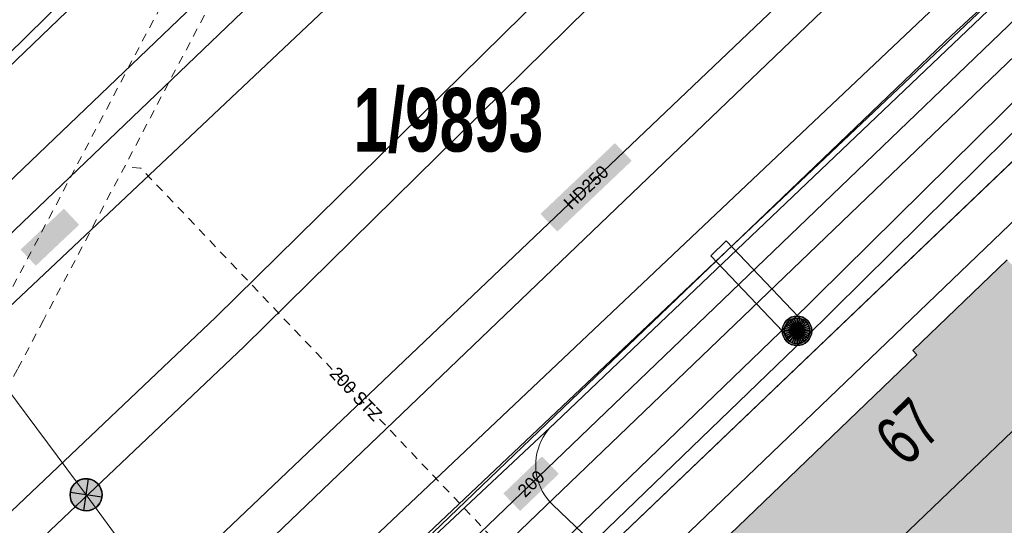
# Model space of a CAD drawing. Header units: metres. Extents: x 2695560 to 2696939, y 1260491 to 1262050.
# Tile 350 of 656: x 2695818 to 2695841, y 1261106 to 1261117. Entities that reach past the tile are written whole.
import ezdxf

# ---------------------------------------------------------------- set-up
doc = ezdxf.new("R2010")
doc.units = ezdxf.units.M
doc.linetypes.add('AUSGEZOGEN', pattern=[0])
doc.linetypes.add('VERDECKT2_S2', pattern=[0.36, 0.2, -0.16])
for name, color, linetype in [('XR$1$AV_Gebäudeflächen (BB)', 7, 'AUSGEZOGEN'), ('XR$1$AV_Grundstück-Nr.', 7, 'AUSGEZOGEN'), ('XR$1$AV_Haus-Nr.', 7, 'AUSGEZOGEN'), ('XR$1$AV_Linien (BB)', 7, 'AUSGEZOGEN'), ('XR$1$EW_LK_Bauwerk', 1, 'AUSGEZOGEN'), ('XR$1$EW_LK_Knoten', 1, 'AUSGEZOGEN'), ('XR$1$Liegenschaftsgrenzen', 7, 'AUSGEZOGEN'), ('XR$1$PFEW', 255, 'AUSGEZOGEN'), ('XR$1$RP_Abstandslinie', 7, 'AUSGEZOGEN')]:
    doc.layers.add(name, color=color, linetype=linetype)
for name, color, linetype, lineweight in [('XR$2$ABW-Linie-R-ungenau', 4, 'VERDECKT2_S2', 18), ('XR$2$ABW-LinieFlaeche-R-ungenau', 4, 'VERDECKT2_S2', 18), ('XR$2$ELE-Flaeche-oberirdisch', 1, 'AUSGEZOGEN', 18), ('XR$2$ELE-Linie-oberirdisch', 1, 'AUSGEZOGEN', 18), ('XR$2$ELE-LinieAnker_Strebe', 1, 'AUSGEZOGEN', 18), ('XR$2$ELE-LinieFlaeche-genau', 1, 'AUSGEZOGEN', 18), ('XR$2$ELE-Punkt', 1, 'AUSGEZOGEN', 18), ('XR$2$GAS-Linie-genau', 12, 'AUSGEZOGEN', 18), ('XR$2$KOM-Linie-U-genau', 91, 'AUSGEZOGEN', 18), ('XR$2$KOM-LinieFlaeche-U-genau', 91, 'AUSGEZOGEN', 18), ('XR$2$WAS-Linie-genau', 5, 'AUSGEZOGEN', 18), ('XR$2$WEI-Text', 59, 'AUSGEZOGEN', 18)]:
    doc.layers.add(name, color=color, linetype=linetype, lineweight=lineweight)
doc.styles.add('ARIAL', font='arial.ttf')
doc.styles.add('TXT', font='txt')

# ---------------------------------------------------------------- blocks, each defined once
blk = doc.blocks.new('COMPLEXOBJECT_367')
at = {"layer": 'XR$1$AV_Linien (BB)', "color": 7, "linetype": 'AUSGEZOGEN', "transparency": 33554687}
blk.add_lwpolyline([(5825.81, 11100.368), (5829.01, 11103.43), (5844.17, 11117.904)], dxfattribs=at)
blk = doc.blocks.new('COMPLEXOBJECT_626')
at = {"layer": 'XR$1$AV_Linien (BB)', "color": 7, "linetype": 'AUSGEZOGEN', "transparency": 33554687}
blk.add_lwpolyline([(5793.988, 11094.394), (5814.317, 11114.008), (5839.814, 11138.478)], dxfattribs=at)
blk = doc.blocks.new('COMPLEXOBJECT_637')
at = {"layer": 'XR$1$AV_Linien (BB)', "color": 7, "linetype": 'AUSGEZOGEN', "transparency": 33554687}
blk.add_lwpolyline([(5716.384, 10999.825), (5805.935, 11085.6), (5838.806, 11117.088)], dxfattribs=at)
blk.add_arc((5868.33, 11085.882), 42.959, 129.2256, 133.414, dxfattribs=at)
blk = doc.blocks.new('COMPLEXOBJECT_1353')
at = {"layer": 'XR$1$Liegenschaftsgrenzen', "color": 7, "linetype": 'AUSGEZOGEN', "transparency": 33554687}
blk.add_line((5844.17, 11117.904), (5829.01, 11103.43), dxfattribs=at)
blk.add_arc((5848.516, 11113.198), 6.406, 82.0159, 132.7271, dxfattribs=at)
blk = doc.blocks.new('BEWLP2574')
at = {"layer": 'XR$1$PFEW', "transparency": 33554687}
blk.add_hatch(color=7, dxfattribs=at).paths.add_polyline_path([(-0.5, 0), (-0.497, -0.051), (-0.489, -0.101), (-0.477, -0.15), (-0.459, -0.198), (-0.437, -0.243), (-0.41, -0.286), (-0.379, -0.326), (-0.344, -0.363), (-0.306, -0.396), (-0.264, -0.425), (-0.22, -0.449), (-0.173, -0.469), (-0.125, -0.485), (-0.075, -0.495), (-0.025, -0.5), (0.026, -0.5), (0.076, -0.495), (0.126, -0.485), (0.174, -0.469), (0.221, -0.449), (0.265, -0.425), (0.306, -0.396), (0.345, -0.363), (0.38, -0.326), (0.411, -0.286), (0.437, -0.243), (0.46, -0.198), (0.477, -0.15), (0.49, -0.101), (0.498, -0.051), (0.5, 0), (0.498, 0.05), (0.49, 0.1), (0.477, 0.149), (0.46, 0.197), (0.437, 0.242), (0.411, 0.285), (0.38, 0.325), (0.345, 0.362), (0.306, 0.395), (0.265, 0.424), (0.221, 0.448), (0.174, 0.468), (0.126, 0.484), (0.076, 0.494), (0.026, 0.499), (-0.025, 0.499), (-0.075, 0.494), (-0.125, 0.484), (-0.173, 0.468), (-0.22, 0.448), (-0.264, 0.424), (-0.306, 0.395), (-0.344, 0.362), (-0.379, 0.325), (-0.41, 0.285), (-0.437, 0.242), (-0.459, 0.197), (-0.477, 0.149), (-0.489, 0.1), (-0.497, 0.05)])
at = {"color": 1, "transparency": 33554687}
for start, end in [(90, 180), (0, 90), (180, 270), (270, 0)]:
    blk.add_arc((0, 0), 0.5, start, end, dxfattribs=at)
at = {"layer": 'XR$1$PFEW', "transparency": 33554687}
blk.add_circle((0, 0), 0.5, dxfattribs=at)
blk = doc.blocks.new('BEWLP2549_S')
at = {"layer": 'XR$1$PFEW', "transparency": 33554687}
blk.add_hatch(color=7, dxfattribs=at).paths.add_polyline_path([(0.5, 0), (0.49, 0.101), (0.459, 0.197), (0.41, 0.286), (0.344, 0.362), (0.264, 0.424), (0.174, 0.469), (0.076, 0.494), (-0.025, 0.499), (-0.125, 0.484), (-0.22, 0.449), (-0.306, 0.395), (-0.379, 0.326), (-0.437, 0.243), (-0.477, 0.15), (-0.497, 0.051), (-0.497, -0.051), (-0.477, -0.15), (-0.437, -0.243), (-0.379, -0.326), (-0.306, -0.395), (-0.22, -0.449), (-0.125, -0.484), (-0.025, -0.499), (0.076, -0.494), (0.174, -0.469), (0.264, -0.424), (0.344, -0.362), (0.41, -0.286), (0.459, -0.197), (0.49, -0.101)])
at = {"color": 1, "transparency": 33554687}
for p, q in [((0.354, -0.354), (-0.354, 0.354)), ((-0.354, -0.354), (0.354, 0.354))]:
    blk.add_line(p, q, dxfattribs=at)
for start, end in [(91.3809, 268.6191), (268.6191, 91.3809)]:
    blk.add_arc((0, 0), 0.5, start, end, dxfattribs=at)
at = {"layer": 'XR$1$PFEW', "transparency": 33554687}
blk.add_circle((0, 0), 0.5, dxfattribs=at)
blk = doc.blocks.new('ELE-SCHACHT_RUND')
at = {"layer": 'XR$2$ELE-Punkt', "linetype": 'AUSGEZOGEN', "lineweight": 25, "transparency": 33554687}
for points in [[(-167, 249, 2500), (0, 0, 2500), (-212, 212, 2500)], [(-167, 249), (0, 0), (-212, 212)], [(-167, 249, 2500), (-167, 249), (-212, 212), (-212, 212, 2500)], [(-115, 277, 2500), (0, 0, 2500), (-167, 249, 2500)], [(-115, 277), (0, 0), (-167, 249)], [(-115, 277, 2500), (-115, 277), (-167, 249), (-167, 249, 2500)], [(-59, 294, 2500), (0, 0, 2500), (-115, 277, 2500)], [(-59, 294), (0, 0), (-115, 277)], [(-59, 294, 2500), (-59, 294), (-115, 277), (-115, 277, 2500)], [(0, 300, 2500), (0, 0, 2500), (-59, 294, 2500)], [(0, 300), (0, 0), (-59, 294)], [(0, 300, 2500), (0, 300), (-59, 294), (-59, 294, 2500)], [(59, 294, 2500), (0, 0, 2500), (0, 300, 2500)], [(59, 294), (0, 0), (0, 300)], [(59, 294, 2500), (59, 294), (0, 300), (0, 300, 2500)], [(115, 277, 2500), (0, 0, 2500), (59, 294, 2500)], [(115, 277), (0, 0), (59, 294)], [(167, 249, 2500), (0, 0, 2500), (115, 277, 2500)], [(167, 249), (0, 0), (115, 277)], [(212, 212, 2500), (0, 0, 2500), (167, 249, 2500)], [(212, 212), (0, 0), (167, 249)], [(115, 277, 2500), (115, 277), (59, 294), (59, 294, 2500)], [(167, 249, 2500), (167, 249), (115, 277), (115, 277, 2500)], [(212, 212, 2500), (212, 212), (167, 249), (167, 249, 2500)], [(-294, 59, 2500), (0, 0, 2500), (-300, 0, 2500)], [(-294, 59), (0, 0), (-300, 0)], [(-294, 59, 2500), (-294, 59), (-300, 0), (-300, 0, 2500)], [(-300, 0, 2500), (0, 0, 2500), (-294, -59, 2500)], [(-300, 0), (0, 0), (-294, -59)], [(-277, 115, 2500), (0, 0, 2500), (-294, 59, 2500)], [(-277, 115), (0, 0), (-294, 59)], [(-277, 115, 2500), (-277, 115), (-294, 59), (-294, 59, 2500)], [(-294, -59, 2500), (0, 0, 2500), (-277, -115, 2500)], [(-294, -59), (0, 0), (-277, -115)], [(-249, 167, 2500), (0, 0, 2500), (-277, 115, 2500)], [(-249, 167), (0, 0), (-277, 115)], [(-249, 167, 2500), (-249, 167), (-277, 115), (-277, 115, 2500)], [(-277, -115, 2500), (0, 0, 2500), (-249, -167, 2500)], [(-277, -115), (0, 0), (-249, -167)], [(-212, 212, 2500), (0, 0, 2500), (-249, 167, 2500)], [(-212, 212), (0, 0), (-249, 167)], [(-212, 212, 2500), (-212, 212), (-249, 167), (-249, 167, 2500)], [(-249, -167, 2500), (0, 0, 2500), (-212, -212, 2500)], [(-249, -167), (0, 0), (-212, -212)], [(-212, -212, 2500), (0, 0, 2500), (-167, -249, 2500)], [(-212, -212), (0, 0), (-167, -249)], [(-167, -249, 2500), (0, 0, 2500), (-115, -277, 2500)], [(-167, -249), (0, 0), (-115, -277)], [(-115, -277, 2500), (0, 0, 2500), (-59, -294, 2500)], [(-115, -277), (0, 0), (-59, -294)], [(-59, -294, 2500), (0, 0, 2500), (0, -300, 2500)], [(-59, -294), (0, 0), (0, -300)], [(249, 167, 2500), (0, 0, 2500), (212, 212, 2500)], [(249, 167), (0, 0), (212, 212)], [(277, 115, 2500), (0, 0, 2500), (249, 167, 2500)], [(277, 115), (0, 0), (249, 167)], [(294, 59, 2500), (0, 0, 2500), (277, 115, 2500)], [(294, 59), (0, 0), (277, 115)], [(300, 0, 2500), (0, 0, 2500), (294, 59, 2500)], [(300, 0), (0, 0), (294, 59)], [(0, -300, 2500), (0, 0, 2500), (59, -294, 2500)], [(59, -294, 2500), (0, 0, 2500), (115, -277, 2500)], [(115, -277, 2500), (0, 0, 2500), (167, -249, 2500)], [(167, -249, 2500), (0, 0, 2500), (212, -212, 2500)], [(212, -212, 2500), (0, 0, 2500), (249, -167, 2500)], [(249, -167, 2500), (0, 0, 2500), (277, -115, 2500)], [(277, -115, 2500), (0, 0, 2500), (294, -59, 2500)], [(294, -59, 2500), (0, 0, 2500), (300, 0, 2500)], [(0, -300), (0, 0), (59, -294)], [(59, -294), (0, 0), (115, -277)], [(115, -277), (0, 0), (167, -249)], [(167, -249), (0, 0), (212, -212)], [(212, -212), (0, 0), (249, -167)], [(249, -167), (0, 0), (277, -115)], [(277, -115), (0, 0), (294, -59)], [(294, -59), (0, 0), (300, 0)], [(249, 167, 2500), (249, 167), (212, 212), (212, 212, 2500)], [(277, 115, 2500), (277, 115), (249, 167), (249, 167, 2500)], [(294, 59, 2500), (294, 59), (277, 115), (277, 115, 2500)], [(300, 0, 2500), (300, 0), (294, 59), (294, 59, 2500)], [(-300, 0, 2500), (-300, 0), (-294, -59), (-294, -59, 2500)], [(-294, -59, 2500), (-294, -59), (-277, -115), (-277, -115, 2500)], [(-277, -115, 2500), (-277, -115), (-249, -167), (-249, -167, 2500)], [(-249, -167, 2500), (-249, -167), (-212, -212), (-212, -212, 2500)], [(-212, -212, 2500), (-212, -212), (-167, -249), (-167, -249, 2500)], [(167, -249, 2500), (167, -249), (212, -212), (212, -212, 2500)], [(212, -212, 2500), (212, -212), (249, -167), (249, -167, 2500)], [(249, -167, 2500), (249, -167), (277, -115), (277, -115, 2500)], [(277, -115, 2500), (277, -115), (294, -59), (294, -59, 2500)], [(294, -59, 2500), (294, -59), (300, 0), (300, 0, 2500)], [(-167, -249, 2500), (-167, -249), (-115, -277), (-115, -277, 2500)], [(-115, -277, 2500), (-115, -277), (-59, -294), (-59, -294, 2500)], [(-59, -294, 2500), (-59, -294), (0, -300), (0, -300, 2500)], [(0, -300, 2500), (0, -300), (59, -294), (59, -294, 2500)], [(59, -294, 2500), (59, -294), (115, -277), (115, -277, 2500)], [(115, -277, 2500), (115, -277), (167, -249), (167, -249, 2500)]]:
    blk.add_3dface(points, dxfattribs=at)

msp = doc.modelspace()

# ---------------------------------------------------------------- hatches: boundary and pattern name
at = {"transparency": 33554687}
for points in [[(2695830.322, 1261112.878), (2695830.715, 1261112.465), (2695832.456, 1261114.12), (2695832.063, 1261114.533)], [(2695818.163, 1261112.045), (2695818.519, 1261111.668), (2695819.533, 1261112.625), (2695819.177, 1261113.002)], [(2695829.454, 1261106.346), (2695829.846, 1261105.938), (2695830.75, 1261106.806), (2695830.358, 1261107.214)]]:
    msp.add_hatch(color=7, dxfattribs=at).paths.add_polyline_path(points)
at = {"layer": 'XR$1$AV_Gebäudeflächen (BB)', "true_color": 0xd2d2d2, "transparency": 33554687}
msp.add_hatch(color=254, dxfattribs=at).paths.add_polyline_path([(2695841.236, 1261111.804), (2695839.029, 1261109.685), (2695839.127, 1261109.583), (2695834.352, 1261105.003), (2695840.747, 1261098.335), (2695847.738, 1261105.059)])

# ---------------------------------------------------------------- linework, layer by layer
at = {"layer": 'XR$1$AV_Linien (BB)', "color": 7, "linetype": 'AUSGEZOGEN', "transparency": 33554687}
msp.add_lwpolyline([(2695840.747, 1261098.335), (2695834.352, 1261105.003), (2695839.127, 1261109.583), (2695839.029, 1261109.685), (2695841.236, 1261111.804)], dxfattribs=at)
at = {"layer": 'XR$1$RP_Abstandslinie', "color": 7, "linetype": 'AUSGEZOGEN', "transparency": 33554687}
msp.add_lwpolyline([(2695850.32, 1261116.38), (2695835.39, 1261102.09), (2695815.92, 1261083.45)], dxfattribs=at)
at = {"layer": 'XR$2$ABW-Linie-R-ungenau', "linetype": 'VERDECKT2_S2', "transparency": 33554687}
msp.add_lwpolyline([(2695836.872, 1261097.249), (2695820.972, 1261113.951), (2695820.596, 1261113.977)], dxfattribs=at)
at = {"layer": 'XR$2$ABW-LinieFlaeche-R-ungenau', "linetype": 'VERDECKT2_S2', "transparency": 33554687}
msp.add_lwpolyline([(2695822.967, 1261118.477), (2695818.699, 1261110.396), (2695818.094, 1261109.251), (2695817.523, 1261108.236), (2695816.736, 1261107.024), (2695815.923, 1261105.976), (2695814.797, 1261104.747), (2695814.037, 1261104.024), (2695800.249, 1261090.752), (2695799.555, 1261091.472), (2695813.345, 1261104.746), (2695814.083, 1261105.447), (2695815.157, 1261106.622), (2695815.92, 1261107.604), (2695816.667, 1261108.754), (2695817.216, 1261109.729), (2695817.815, 1261110.864), (2695822.103, 1261118.981)], dxfattribs=at)
at = {"layer": 'XR$2$ELE-Flaeche-oberirdisch', "transparency": 33554687}
for points in [[(2695854.043, 1261141.256), (2695848.064, 1261135.377), (2695844.963, 1261132.345), (2695840.122, 1261127.567), (2695838.759, 1261126.227), (2695832.312, 1261119.888), (2695822.731, 1261110.467), (2695807.315, 1261095.859), (2695799.636, 1261088.513), (2695800.208, 1261087.899), (2695807.969, 1261095.169), (2695823.391, 1261109.784), (2695833.451, 1261119.676), (2695839.409, 1261125.534), (2695840.788, 1261126.89), (2695845.629, 1261131.667), (2695848.729, 1261134.699), (2695854.727, 1261140.596), (2695854.043, 1261141.256)], [(2695810.591, 1261106.649), (2695811.221, 1261106.002), (2695825.74, 1261119.888), (2695825.123, 1261120.543), (2695810.591, 1261106.649)], [(2695825.74, 1261119.888), (2695811.221, 1261106.002), (2695812.024, 1261105.178), (2695826.637, 1261118.937), (2695825.74, 1261119.888)]]:
    msp.add_lwpolyline(points, close=True, dxfattribs=at)
at = {"layer": 'XR$2$ELE-Linie-oberirdisch', "transparency": 33554687}
msp.add_line((2695812.033, 1261116.582), (2695819.696, 1261106.316), dxfattribs=at)
at = {"layer": 'XR$2$ELE-LinieAnker_Strebe', "transparency": 33554687}
msp.add_line((2695819.696, 1261106.316), (2695826.356, 1261097.294), dxfattribs=at)
at = {"layer": 'XR$2$ELE-LinieFlaeche-genau', "linetype": 'AUSGEZOGEN', "transparency": 33554687}
for points in [[(2695836.146, 1261110.323), (2695844.282, 1261118.367), (2695844.634, 1261118.011), (2695836.498, 1261109.967), (2695836.146, 1261110.323)], [(2695836.141, 1261109.973), (2695834.302, 1261111.903), (2695834.664, 1261112.247), (2695836.503, 1261110.317), (2695836.141, 1261109.973)], [(2695820.128, 1261094.892), (2695836.149, 1261110.325), (2695836.495, 1261109.965), (2695820.474, 1261094.532), (2695820.128, 1261094.892)]]:
    msp.add_lwpolyline(points, close=True, dxfattribs=at)
at = {"layer": 'XR$2$GAS-Linie-genau', "linetype": 'AUSGEZOGEN', "transparency": 33554687}
for points in [[(2695848.889, 1261130.131), (2695835.978, 1261117.859), (2695810.864, 1261093.988)], [(2695819.242, 1261095.322), (2695846.824, 1261121.765), (2695848.554, 1261123.432)]]:
    msp.add_lwpolyline(points, dxfattribs=at)
at = {"layer": 'XR$2$KOM-Linie-U-genau', "linetype": 'AUSGEZOGEN', "transparency": 33554687}
msp.add_line((2695846.531, 1261117.652), (2695825.412, 1261097.407), dxfattribs=at)
for points in [[(2695830.675, 1261108.006), (2695856.291, 1261132.381), (2695856.63, 1261132.617), (2695857.781, 1261134.169)], [(2695743.052, 1261027.688), (2695806.653, 1261088.67), (2695843.597, 1261124.029)], [(2695830.675, 1261108.006), (2695809.383, 1261088.082), (2695808.288, 1261087.569)], [(2695830.675, 1261108.006), (2695830.536, 1261107.87), (2695830.501, 1261107.831), (2695830.44, 1261107.75), (2695830.386, 1261107.664), (2695830.338, 1261107.575), (2695830.297, 1261107.481), (2695830.264, 1261107.385), (2695830.239, 1261107.287), (2695830.221, 1261107.187), (2695830.212, 1261107.086), (2695830.21, 1261106.984), (2695830.217, 1261106.883), (2695830.231, 1261106.782), (2695830.253, 1261106.683), (2695830.283, 1261106.586), (2695830.32, 1261106.492), (2695830.365, 1261106.4), (2695830.417, 1261106.313), (2695830.475, 1261106.23), (2695830.54, 1261106.152), (2695830.611, 1261106.079), (2695833.053, 1261103.756)]]:
    msp.add_lwpolyline(points, dxfattribs=at)
at = {"layer": 'XR$2$KOM-LinieFlaeche-U-genau', "linetype": 'AUSGEZOGEN', "transparency": 33554687}
msp.add_lwpolyline([(2695808, 1261087.847), (2695808.847, 1261088.724), (2695855.704, 1261132.985), (2695856.083, 1261133.327), (2695857.532, 1261134.482), (2695858.03, 1261133.856), (2695856.601, 1261132.717), (2695856.248, 1261132.397), (2695809.409, 1261088.156), (2695808.576, 1261087.291), (2695808, 1261087.847)], close=True, dxfattribs=at)
at = {"layer": 'XR$2$WAS-Linie-genau', "linetype": 'AUSGEZOGEN', "transparency": 33554687}
for points in [[(2695816.904, 1261115.658), (2695835.942, 1261134.363), (2695841.929, 1261140.245)], [(2695818.501, 1261095.443), (2695846.363, 1261122.177), (2695848.151, 1261123.977)]]:
    msp.add_lwpolyline(points, dxfattribs=at)

# ---------------------------------------------------------------- block references
at = {"layer": 'XR$1$AV_Linien (BB)', "color": 7, "linetype": 'AUSGEZOGEN', "lineweight": -3, "transparency": 33554687}
for name in ['COMPLEXOBJECT_626', 'COMPLEXOBJECT_637', 'COMPLEXOBJECT_367']:
    msp.add_blockref(name, (2690000.97, 1249999.81), dxfattribs=at)
at = {"layer": 'XR$1$EW_LK_Bauwerk', "color": 1, "linetype": 'AUSGEZOGEN', "lineweight": -3, "transparency": 33554687, "xscale": 0.6874999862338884, "yscale": 0.6874999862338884}
msp.add_blockref('BEWLP2574', (2695836.321, 1261110.146), dxfattribs=at)
at = {"layer": 'XR$1$EW_LK_Knoten', "color": 1, "linetype": 'AUSGEZOGEN', "lineweight": -3, "transparency": 33554687, "xscale": 0.749999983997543, "yscale": 0.749999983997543, "rotation": 36.8496}
msp.add_blockref('BEWLP2549_S', (2695819.695, 1261106.317), dxfattribs=at)
at = {"layer": 'XR$1$Liegenschaftsgrenzen', "color": 7, "linetype": 'AUSGEZOGEN', "lineweight": -3, "transparency": 33554687}
msp.add_blockref('COMPLEXOBJECT_1353', (2690000.97, 1249999.81), dxfattribs=at)
at = {"layer": 'XR$2$ELE-Punkt', "color": 1, "linetype": 'AUSGEZOGEN', "lineweight": 18, "transparency": 33554687, "xscale": 0.001, "yscale": 0.001, "zscale": 0.001, "rotation": 270}
msp.add_blockref('ELE-SCHACHT_RUND', (2695836.322, 1261110.145), dxfattribs=at)

# ---------------------------------------------------------------- texts
at = {"layer": 'XR$1$AV_Grundstück-Nr.', "color": 7, "transparency": 33554687, "insert": (2695828.165, 1261115.056), "char_height": 1.48491, "width": 4.98214, "attachment_point": 5, "style": 'ARIAL'}
msp.add_mtext('\\A1;{\\fArial|i0|b1;\\H1.484908;\\W0.700000;\\C7;1/9893}\\P', dxfattribs=at)
at = {"layer": 'XR$1$AV_Haus-Nr.', "color": 7, "transparency": 33554687, "insert": (2695838.511, 1261108.212), "char_height": 1.1621, "width": 1.68109, "attachment_point": 2, "rotation": 43.8039, "style": 'ARIAL'}
msp.add_mtext('\\W0.70;67', dxfattribs=at)
at = {"layer": 'XR$2$WEI-Text', "transparency": 33554687, "char_height": 0.3, "attachment_point": 5, "style": 'TXT'}
for s, insert, width, rotation in [('\\W1.00;HD250', (2695831.39, 1261113.498), 1.48333, 43.6), ('\\W1.00;200\\~STZ', (2695826.005, 1261108.673), 2.05476, 313.5), ('\\W1.00;200', (2695830.103, 1261106.575), 0.9119, 43.9)]:
    msp.add_mtext(s, dxfattribs=dict(at, insert=insert, width=width, rotation=rotation))

doc.saveas('drawing.dxf')
